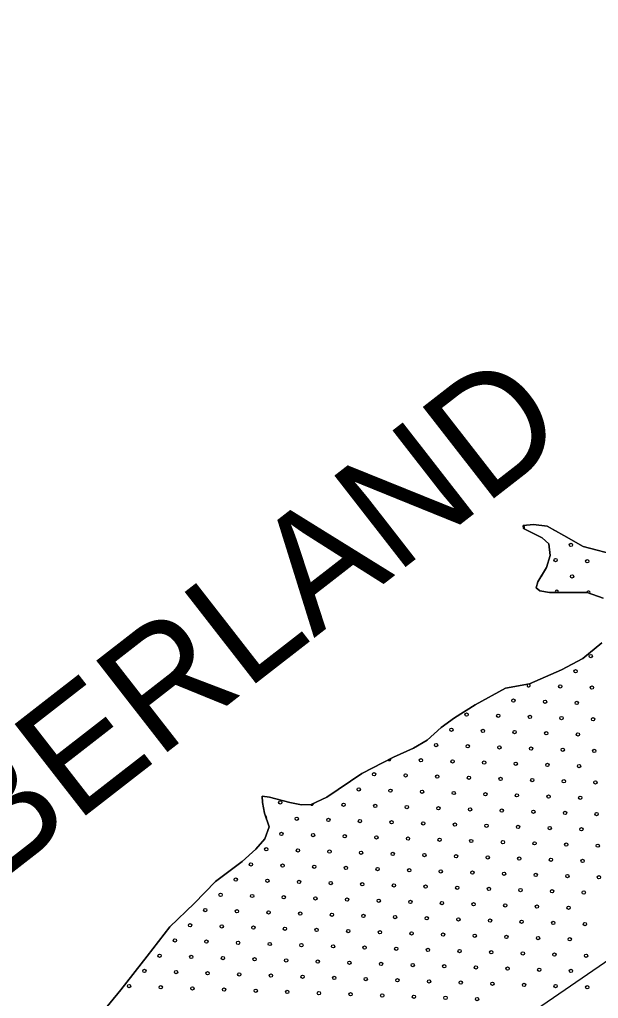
# Model space of a CAD drawing. Extents: x 1788175 to 1969470, y 584502 to 738744.
# Drawn here: x 1821086 to 1824774, y 721083 to 727328 of the extents above; entities that cross this region are included whole.
import ezdxf

# ---------------------------------------------------------------- set-up
doc = ezdxf.new("R2010")
doc.units = 0
for name, color, linetype in [('DESIGN - DRAINAGE - Bridges', 7, 'Continuous'), ('DESIGN - SCRATCH - User 1', 7, 'Continuous'), ('DESIGN - TRAFFIC CONTROL PERMANENT - Pavement Marking Text', 7, 'Continuous'), ('DESIGN - TRANSPORTATION - Edge of Traveled Way', 7, 'Continuous'), ('SURVEY - DRAINAGE - Natural Features', 7, 'Continuous')]:
    doc.layers.add(name, color=color, linetype=linetype)

msp = doc.modelspace()

# ---------------------------------------------------------------- linework, layer by layer
at = {"layer": 'DESIGN - SCRATCH - User 1'}
for points in [[(1824904.6, 723906), (1824677.4, 723965.5), (1824554.4, 724037.4), (1824447.3, 724097), (1824361.4, 724106.3), (1824295.2, 724099.3), (1824296.9, 724081.2), (1824416.1, 724021.4), (1824457.5, 723982.7), (1824466.4, 723908.5), (1824443.2, 723832.7), (1824387.7, 723741.4), (1824377.1, 723703.5), (1824400.8, 723683.1), (1824462.7, 723672.2), (1824702.8, 723672.7), (1824804.3, 723637.1)], [(1824795.9, 723350.8), (1824674.2, 723252.5)], [(1824674.2, 723252.5), (1824539, 723180.4), (1824335.5, 723089.3), (1824183, 723063.5), (1823989.2, 722956.2), (1823857.8, 722874), (1823772.7, 722811.2), (1823683.4, 722730.4), (1823596.6, 722679.6), (1823467.6, 722623.4), (1823265.8, 722518.2), (1823043.3, 722367.3), (1822944.5, 722320.7), (1822882.4, 722317.6), (1822808.6, 722332.7), (1822677.1, 722366.7), (1822631.1, 722373.4), (1822632.5, 722333.3), (1822645.5, 722265), (1822676.1, 722178.4), (1822648.9, 722100.7), (1822591.8, 722035.5), (1822504.5, 721956.6), (1822334.4, 721829), (1822198.2, 721688.8), (1822043.7, 721540.9), (1821898.7, 721352.7), (1821731.2, 721138.9), (1821566, 720937)]]:
    msp.add_lwpolyline(points, dxfattribs=at)
at = {"layer": 'DESIGN - TRAFFIC CONTROL PERMANENT - Pavement Marking Text'}
for centre in [(1824598.7, 723976.8), (1824501.7, 723879.7), (1824703.3, 723872.3), (1824606.2, 723775.2), (1824725.7, 723267.4), (1824628.6, 723170.4), (1824531.5, 723073.3), (1824733.2, 723065.8), (1824232.9, 722983.7), (1824434.5, 722976.2), (1824636.1, 722968.8), (1823934.2, 722894.1), (1824135.8, 722886.6), (1824337.4, 722879.2), (1824539, 722871.7), (1824740.6, 722864.2), (1823837.1, 722797), (1824038.7, 722789.6), (1824240.3, 722782.1), (1824441.9, 722774.6), (1824643.6, 722767.2), (1823740, 722699.9), (1823941.6, 722692.5), (1824143.3, 722685), (1824344.9, 722677.5), (1824546.5, 722670.1), (1824748.1, 722662.6), (1823643, 722602.9), (1823844.6, 722595.4), (1824046.2, 722587.9), (1824247.8, 722580.5), (1824449.4, 722573), (1824651, 722565.5), (1823344.3, 722513.3), (1823545.9, 722505.8), (1823747.5, 722498.3), (1823949.1, 722490.9), (1824150.7, 722483.4), (1824352.3, 722475.9), (1823247.2, 722416.2), (1823448.8, 722408.7), (1824553.9, 722468.5), (1824755.6, 722461), (1823650.4, 722401.3), (1823852, 722393.8), (1824053.7, 722386.3), (1824255.3, 722378.9), (1824456.9, 722371.4), (1824658.5, 722363.9), (1822746.9, 722334.1), (1823150.1, 722319.1), (1823351.8, 722311.7), (1823553.4, 722304.2), (1823755, 722296.7), (1823956.6, 722289.3), (1822851.5, 722229.5), (1823053.1, 722222.1), (1824158.2, 722281.8), (1824359.8, 722274.3), (1824561.4, 722266.9), (1824763, 722259.4), (1823254.7, 722214.6), (1823456.3, 722207.1), (1823657.9, 722199.7), (1823859.5, 722192.2), (1824061.1, 722184.7), (1824262.7, 722177.3), (1824464.3, 722169.8), (1824666, 722162.3), (1822754.4, 722132.5), (1822956, 722125), (1823157.6, 722117.5), (1823359.2, 722110.1), (1823560.8, 722102.6), (1823762.4, 722095.1), (1822657.3, 722035.4), (1823964, 722087.6), (1824165.7, 722080.2), (1824367.3, 722072.7), (1824568.9, 722065.2), (1824770.5, 722057.8), (1822858.9, 722027.9), (1823060.5, 722020.4), (1823262.1, 722013), (1823463.8, 722005.5), (1823665.4, 721998), (1823867, 721990.6), (1824068.6, 721983.1), (1824270.2, 721975.6), (1822560.2, 721938.3), (1822761.9, 721930.8), (1822963.5, 721923.4), (1823165.1, 721915.9), (1823366.7, 721908.4), (1824471.8, 721968.2), (1824673.4, 721960.7), (1823568.3, 721901), (1823769.9, 721893.5), (1823971.5, 721886), (1824173.1, 721878.6), (1824374.7, 721871.1), (1824576.3, 721863.6), (1824778, 721856.2), (1822463.2, 721841.2), (1822664.8, 721833.8), (1822866.4, 721826.3), (1823068, 721818.8), (1823269.6, 721811.4), (1823471.2, 721803.9), (1823672.8, 721796.4), (1823874.4, 721789), (1822366.1, 721744.2), (1822567.7, 721736.7), (1822769.3, 721729.2), (1822970.9, 721721.8), (1824076.1, 721781.5), (1824277.7, 721774), (1824479.3, 721766.6), (1824680.9, 721759.1), (1823172.5, 721714.3), (1823374.2, 721706.8), (1823575.8, 721699.4), (1823777.4, 721691.9), (1823979, 721684.4), (1824180.6, 721677), (1824382.2, 721669.5), (1824583.8, 721662), (1822269, 721647.1), (1822470.6, 721639.6), (1822672.3, 721632.2), (1822873.9, 721624.7), (1823075.5, 721617.2), (1823277.1, 721609.8), (1823478.7, 721602.3), (1822172, 721550), (1822373.6, 721542.6), (1822575.2, 721535.1), (1823680.3, 721594.8), (1823881.9, 721587.4), (1824083.5, 721579.9), (1824285.1, 721572.4), (1824486.7, 721565), (1824688.4, 721557.5), (1822776.8, 721527.6), (1822978.4, 721520.2), (1823180, 721512.7), (1823381.6, 721505.2), (1823583.2, 721497.8), (1823784.8, 721490.3), (1823986.5, 721482.8), (1824188.1, 721475.4), (1822074.9, 721453), (1822276.5, 721445.5), (1822478.1, 721438), (1822679.7, 721430.5), (1822881.3, 721423.1), (1823082.9, 721415.6), (1823284.5, 721408.1), (1824389.7, 721467.9), (1824591.3, 721460.4), (1821977.8, 721355.9), (1822179.4, 721348.4), (1823486.2, 721400.7), (1823687.8, 721393.2), (1823889.4, 721385.7), (1824091, 721378.3), (1824292.6, 721370.8), (1824494.2, 721363.3), (1824695.8, 721355.9), (1822381, 721340.9), (1822582.6, 721333.5), (1822784.3, 721326), (1822985.9, 721318.5), (1823187.5, 721311.1), (1823389.1, 721303.6), (1823590.7, 721296.1), (1823792.3, 721288.7), (1821880.7, 721258.8), (1822082.4, 721251.3), (1822284, 721243.9), (1822485.6, 721236.4), (1822687.2, 721228.9), (1822888.8, 721221.5), (1823993.9, 721281.2), (1824195.5, 721273.7), (1824397.1, 721266.3), (1824598.7, 721258.8), (1821783.7, 721161.7), (1823090.4, 721214), (1823292, 721206.5), (1823493.6, 721199.1), (1823695.2, 721191.6), (1823896.8, 721184.1), (1824098.5, 721176.7), (1824300.1, 721169.2), (1824501.7, 721161.7), (1821985.3, 721154.3), (1822186.9, 721146.8), (1822388.5, 721139.3), (1822590.1, 721131.9), (1822791.7, 721124.4), (1822993.3, 721116.9), (1823194.9, 721109.5), (1823396.6, 721102), (1824703.3, 721154.3), (1823598.2, 721094.5), (1823799.8, 721087.1), (1824001.4, 721079.6)]:
    msp.add_circle(centre, 10.6, dxfattribs=at)
for centre, start, end in [((1824292.6, 724088.8), 306.06717, 75.4867), ((1824494.2, 724081.4), 210.73595, 271.03761), ((1824404.6, 723782.7), 279.99689, 17.45328), ((1824509.1, 723678.1), 326.5633, 213.65937), ((1824710.8, 723670.7), 336.76764, 169.0671), ((1824329.9, 723080.8), 144.68414, 55.47682), ((1824031.3, 722991.2), 284.2987, 313.64093), ((1823441.4, 722610.3), 210.59443, 24.46509), ((1822948.5, 722326.6), 215.61357, 5.05583), ((1822649.8, 722237), 319.10057, 79.90984)]:
    msp.add_arc(centre, 10.6, start, end, dxfattribs=at)
at = {"layer": 'DESIGN - TRANSPORTATION - Edge of Traveled Way'}
for points in [[(1824804.3, 723637.1), (1824702.8, 723672.7), (1824462.7, 723672.2), (1824400.8, 723683.1), (1824377.1, 723703.5), (1824387.7, 723741.4), (1824443.2, 723832.7), (1824466.4, 723908.5), (1824457.5, 723982.7), (1824416.1, 724021.4), (1824296.9, 724081.2), (1824295.2, 724099.3), (1824361.4, 724106.3), (1824447.3, 724097), (1824554.4, 724037.4), (1824677.4, 723965.5), (1824904.6, 723906)], [(1824674.2, 723252.5), (1824795.9, 723350.8)], [(1821566, 720937), (1821731.2, 721138.9), (1821898.7, 721352.7), (1822043.7, 721540.9), (1822198.2, 721688.8), (1822334.4, 721829), (1822504.5, 721956.6), (1822591.8, 722035.5), (1822648.9, 722100.7), (1822676.1, 722178.4), (1822645.5, 722265), (1822632.5, 722333.3), (1822631.1, 722373.4), (1822677.1, 722366.7), (1822808.6, 722332.7), (1822882.4, 722317.6), (1822944.5, 722320.7), (1823043.3, 722367.3), (1823265.8, 722518.2), (1823467.6, 722623.4), (1823596.6, 722679.6), (1823683.4, 722730.4), (1823772.7, 722811.2), (1823857.8, 722874), (1823989.2, 722956.2), (1824183, 723063.5), (1824335.5, 723089.3), (1824539, 723180.4), (1824674.2, 723252.5)]]:
    msp.add_lwpolyline(points, dxfattribs=at)
at = {"layer": 'SURVEY - DRAINAGE - Natural Features'}
msp.add_lwpolyline([(1821181.2, 719471.5), (1821451.1, 719608.9), (1821747.4, 719738.7), (1822445.7, 719988.8), (1822675.2, 720073.5), (1823330.7, 720398.3), (1824014.9, 720764.7), (1824996.1, 721437.2), (1826369.8, 722386.3), (1827349.3, 723076.9), (1828373.3, 723800.8), (1829431.2, 724648.4), (1830739.3, 725746.7), (1832581.2, 727327.8)], dxfattribs=at)

# ---------------------------------------------------------------- texts
at = {"layer": 'DESIGN - DRAINAGE - Bridges'}
msp.add_text('CUMBERLAND', height=739, rotation=37.87583, dxfattribs=at).set_placement((1819147, 720414.2))

doc.saveas('drawing.dxf')
